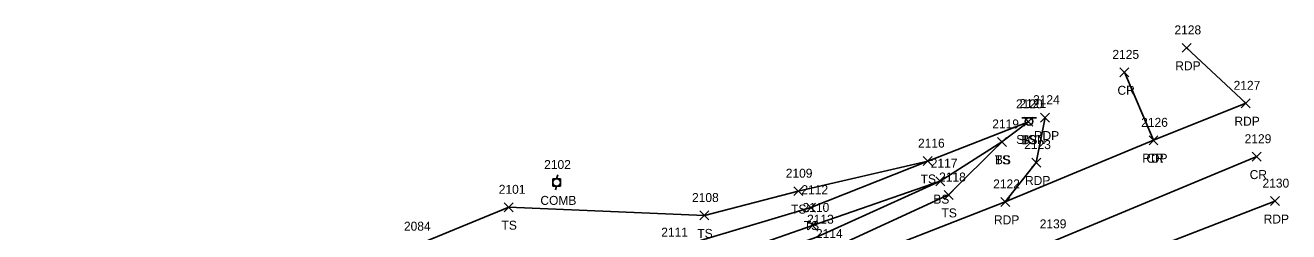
# Model space of a CAD drawing. Extents: x 1505656 to 1508446, y 700805 to 703031.
# Drawn here: x 1506825.3 to 1507106.9, y 702417.6 to 702463.6 of the extents above; entities that cross this region are included whole.
import ezdxf

# ---------------------------------------------------------------- set-up
doc = ezdxf.new("R2010")
doc.units = 0
for name, color, linetype in [('L_A', 7, 'Continuous'), ('L_I', 7, 'Continuous'), ('L_TIC', 7, 'Continuous'), ('LELB', 7, 'Continuous'), ('P_A', 7, 'Continuous'), ('P_I', 7, 'Continuous'), ('P_TIC', 7, 'Continuous'), ('PET', 7, 'Continuous'), ('PRC', 7, 'Continuous'), ('R_I', 7, 'Continuous'), ('S_A', 7, 'Continuous'), ('S_I', 7, 'Continuous'), ('SSGN', 7, 'Continuous'), ('U_A', 7, 'Continuous'), ('U_I', 7, 'Continuous'), ('UP', 7, 'Continuous')]:
    doc.layers.add(name, color=color, linetype=linetype)

msp = doc.modelspace()

# ---------------------------------------------------------------- linework, layer by layer
at = {"layer": 'L_TIC'}
for points in [[(1507047.9, 702441.06), (1507049.9, 702443.06)], [(1507049.9, 702441.06), (1507047.9, 702443.06)], [(1507047.9, 702441.06), (1507049.9, 702443.06)], [(1507049.9, 702441.06), (1507047.9, 702443.06)], [(1507041.98, 702436.59), (1507043.98, 702438.59)], [(1507043.98, 702436.59), (1507041.98, 702438.59)], [(1507041.98, 702436.59), (1507043.98, 702438.59)], [(1507043.98, 702436.59), (1507041.98, 702438.59)], [(1507025.47, 702432.31), (1507027.47, 702434.31)], [(1507027.47, 702432.31), (1507025.47, 702434.31)], [(1507025.47, 702432.31), (1507027.47, 702434.31)], [(1507027.47, 702432.31), (1507025.47, 702434.31)], [(1506996.59, 702425.6), (1506998.59, 702427.6)], [(1506998.59, 702425.6), (1506996.59, 702427.6)], [(1507028.26, 702427.82), (1507030.26, 702429.82)], [(1507030.26, 702427.82), (1507028.26, 702429.82)], [(1507028.26, 702427.82), (1507030.26, 702429.82)], [(1507030.26, 702427.82), (1507028.26, 702429.82)], [(1507030.12, 702424.75), (1507032.12, 702426.75)], [(1507032.12, 702424.75), (1507030.12, 702426.75)], [(1506932.05, 702422.01), (1506934.05, 702424.01)], [(1506934.05, 702422.01), (1506932.05, 702424.01)], [(1506975.69, 702420.18), (1506977.69, 702422.18)], [(1506977.69, 702420.18), (1506975.69, 702422.18)], [(1506999.43, 702421.93), (1507001.43, 702423.93)], [(1507001.43, 702421.93), (1506999.43, 702423.93)], [(1506999.77, 702417.97), (1507001.77, 702419.97)], [(1507001.77, 702417.97), (1506999.77, 702419.97)]]:
    msp.add_lwpolyline(points, dxfattribs=at)
at = {"layer": 'LELB'}
for points in [[(1506919.62, 702387.45), (1506917.42, 702391.46), (1506922.41, 702398.14), (1506936.66, 702402.62), (1506968.62, 702413.46), (1507000.43, 702422.93), (1507026.47, 702433.31), (1507048.9, 702442.06)], [(1506920.1, 702390.71), (1506938.14, 702396.14), (1506970.94, 702405.34), (1507001.69, 702416.35), (1507029.26, 702428.82), (1507042.98, 702437.59), (1507048.9, 702442.06)], [(1506919.62, 702387.45), (1506920.21, 702387.65), (1506938.06, 702392.51), (1506970.85, 702401.6), (1507003.67, 702413.14), (1507031.12, 702425.75), (1507042.98, 702437.59)], [(1506913.05, 702414.79), (1506933.05, 702423.01), (1506976.69, 702421.18), (1506997.59, 702426.6), (1507026.47, 702433.31)], [(1506920.1, 702390.71), (1506919.57, 702391.55), (1506937.72, 702398.88), (1506969.6, 702408.03), (1507000.77, 702418.97), (1507029.26, 702428.82)]]:
    msp.add_lwpolyline(points, dxfattribs=at)
at = {"layer": 'P_TIC'}
for points in [[(1507083.15, 702457.55), (1507085.15, 702459.55)], [(1507085.15, 702457.55), (1507083.15, 702459.55)], [(1507069.31, 702452.09), (1507071.31, 702454.09)], [(1507071.31, 702452.09), (1507069.31, 702454.09)], [(1507096.33, 702445.19), (1507098.33, 702447.19)], [(1507098.33, 702445.19), (1507096.33, 702447.19)], [(1507096.33, 702445.19), (1507098.33, 702447.19)], [(1507098.33, 702445.19), (1507096.33, 702447.19)], [(1507051.62, 702441.99), (1507053.62, 702443.99)], [(1507053.62, 702441.99), (1507051.62, 702443.99)], [(1507075.78, 702436.94), (1507077.78, 702438.94)], [(1507077.78, 702436.94), (1507075.78, 702438.94)], [(1507075.78, 702436.94), (1507077.78, 702438.94)], [(1507077.78, 702436.94), (1507075.78, 702438.94)], [(1507049.66, 702431.98), (1507051.66, 702433.98)], [(1507051.66, 702431.98), (1507049.66, 702433.98)], [(1507098.79, 702433.29), (1507100.79, 702435.29)], [(1507100.79, 702433.29), (1507098.79, 702435.29)], [(1507042.74, 702423.21), (1507044.74, 702425.21)], [(1507044.74, 702423.21), (1507042.74, 702425.21)], [(1507042.74, 702423.21), (1507044.74, 702425.21)], [(1507044.74, 702423.21), (1507042.74, 702425.21)], [(1507102.86, 702423.39), (1507104.86, 702425.39)], [(1507104.86, 702423.39), (1507102.86, 702425.39)]]:
    msp.add_lwpolyline(points, dxfattribs=at)
at = {"layer": 'PET'}
for points in [[(1507097.33, 702446.19), (1507084.15, 702458.55)], [(1507005.32, 702409.2), (1507043.74, 702424.21), (1507076.78, 702437.94), (1507097.33, 702446.19)], [(1507043.74, 702424.21), (1507050.66, 702432.98), (1507052.62, 702442.99)], [(1507103.86, 702424.39), (1507016.74, 702390.64)]]:
    msp.add_lwpolyline(points, dxfattribs=at)
at = {"layer": 'PRC'}
for points in [[(1507070.31, 702453.09), (1507076.78, 702437.94)], [(1507099.79, 702434.29), (1507054.12, 702415.31), (1507012.5, 702399.89), (1506976.2, 702386.69), (1506932.66, 702370.41), (1506907.47, 702359.22), (1506868.1, 702338.86), (1506842.67, 702323.4), (1506809.9, 702300.17), (1506770.28, 702269.35), (1506742.25, 702247.51), (1506720.16, 702229.85), (1506696, 702211.38), (1506672.48, 702193.19), (1506662.62, 702185.62), (1506629.64, 702159.4), (1506597.85, 702133.73), (1506566.79, 702107.87), (1506534.18, 702078.28), (1506512.18, 702055.63), (1506496.34, 702038.07), (1506482, 702021.83), (1506469.42, 702008.91)]]:
    msp.add_lwpolyline(points, dxfattribs=at)
at = {"layer": 'SSGN'}
for p, q in [((1507047.4, 702442.97), (1507050.73, 702442.97)), ((1507049.04, 702442.14), (1507049.04, 702442.14))]:
    msp.add_line(p, q, dxfattribs=at)
msp.add_circle((1507049.04, 702442.14), 0.833, dxfattribs=at)
at = {"layer": 'UP'}
for p, q in [((1506943.99, 702430.21), (1506943.74, 702429.38)), ((1506942.9, 702427.71), (1506942.9, 702429.38)), ((1506942.9, 702429.38), (1506944.57, 702429.38)), ((1506944.57, 702427.71), (1506942.9, 702427.71)), ((1506943.49, 702426.88), (1506943.74, 702427.71)), ((1506943.74, 702428.54), (1506943.74, 702428.54)), ((1506944.57, 702429.38), (1506944.57, 702427.71))]:
    msp.add_line(p, q, dxfattribs=at)
msp.add_circle((1506943.74, 702428.54), 0.833, dxfattribs=at)

# ---------------------------------------------------------------- texts
at = {"layer": 'L_A'}
for s, p in [('TS', (1507047.31, 702437.06)), ('BS', (1507047.34, 702437.06)), ('TS', (1507041.39, 702432.59)), ('BS', (1507041.42, 702432.59)), ('TS', (1507024.88, 702428.31)), ('TS', (1507024.88, 702428.31)), ('BS', (1507027.7, 702423.82)), ('BS', (1507027.7, 702423.82)), ('TS', (1506996, 702421.6)), ('TS', (1507029.53, 702420.75)), ('TS', (1506931.46, 702418.01)), ('TS', (1506998.83, 702417.93)), ('TS', (1506975.1, 702416.18))]:
    msp.add_text(s, height=2, dxfattribs=at).set_placement(p)
at = {"layer": 'L_I'}
for s, p in [('2120', (1507046.12, 702445.06)), ('2120', (1507046.12, 702445.06)), ('2119', (1507040.84, 702440.59)), ('2119', (1507040.84, 702440.59)), ('2116', (1507024.29, 702436.31)), ('2116', (1507024.29, 702436.31)), ('2117', (1507027.13, 702431.82)), ('2117', (1507027.13, 702431.82)), ('2109', (1506994.81, 702429.6)), ('2118', (1507028.99, 702428.75)), ('2101', (1506930.84, 702426.01)), ('2112', (1506998.3, 702425.93)), ('2108', (1506973.92, 702424.18)), ('2110', (1506998.56, 702421.97)), ('2084', (1506909.71, 702417.79)), ('2113', (1506999.56, 702419.35)), ('2111', (1506967.06, 702416.46)), ('2114', (1507001.54, 702416.14))]:
    msp.add_text(s, height=2, dxfattribs=at).set_placement(p)
at = {"layer": 'P_A'}
for s, p in [('RDP', (1507081.63, 702453.55)), ('CR', (1507068.75, 702448.09)), ('RDP', (1507094.82, 702441.19)), ('RDP', (1507094.82, 702441.19)), ('RDP', (1507050.11, 702437.99)), ('RDP', (1507074.26, 702432.94)), ('CR', (1507075.21, 702432.94)), ('CR', (1507098.22, 702429.29)), ('RDP', (1507048.14, 702427.98)), ('RDP', (1507041.23, 702419.21)), ('RDP', (1507041.23, 702419.21)), ('RDP', (1507101.34, 702419.39))]:
    msp.add_text(s, height=2, dxfattribs=at).set_placement(p)
at = {"layer": 'P_I'}
for s, p in [('2128', (1507081.45, 702461.55)), ('2125', (1507067.62, 702456.09)), ('2127', (1507094.64, 702449.19)), ('2127', (1507094.64, 702449.19)), ('2124', (1507049.93, 702445.99)), ('2126', (1507074.03, 702440.94)), ('2126', (1507074.03, 702440.94)), ('2129', (1507097.09, 702437.29)), ('2123', (1507047.96, 702435.98)), ('2122', (1507041.04, 702427.21)), ('2122', (1507041.04, 702427.21)), ('2130', (1507101.08, 702427.39)), ('2139', (1507051.42, 702418.31))]:
    msp.add_text(s, height=2, dxfattribs=at).set_placement(p)
at = {"layer": 'R_I'}
msp.add_text('2084', height=2, dxfattribs=at).set_placement((1506909.71, 702417.79))
at = {"layer": 'S_A'}
msp.add_text('SIGN', height=2, dxfattribs=at).set_placement((1507046.18, 702437.12))
at = {"layer": 'S_I'}
msp.add_text('2121', height=2, dxfattribs=at).set_placement((1507046.9, 702445.12))
at = {"layer": 'U_A'}
msp.add_text('COMB', height=2, dxfattribs=at).set_placement((1506940.12, 702423.54))
at = {"layer": 'U_I'}
msp.add_text('2102', height=2, dxfattribs=at).set_placement((1506940.96, 702431.54))

doc.saveas('drawing.dxf')
